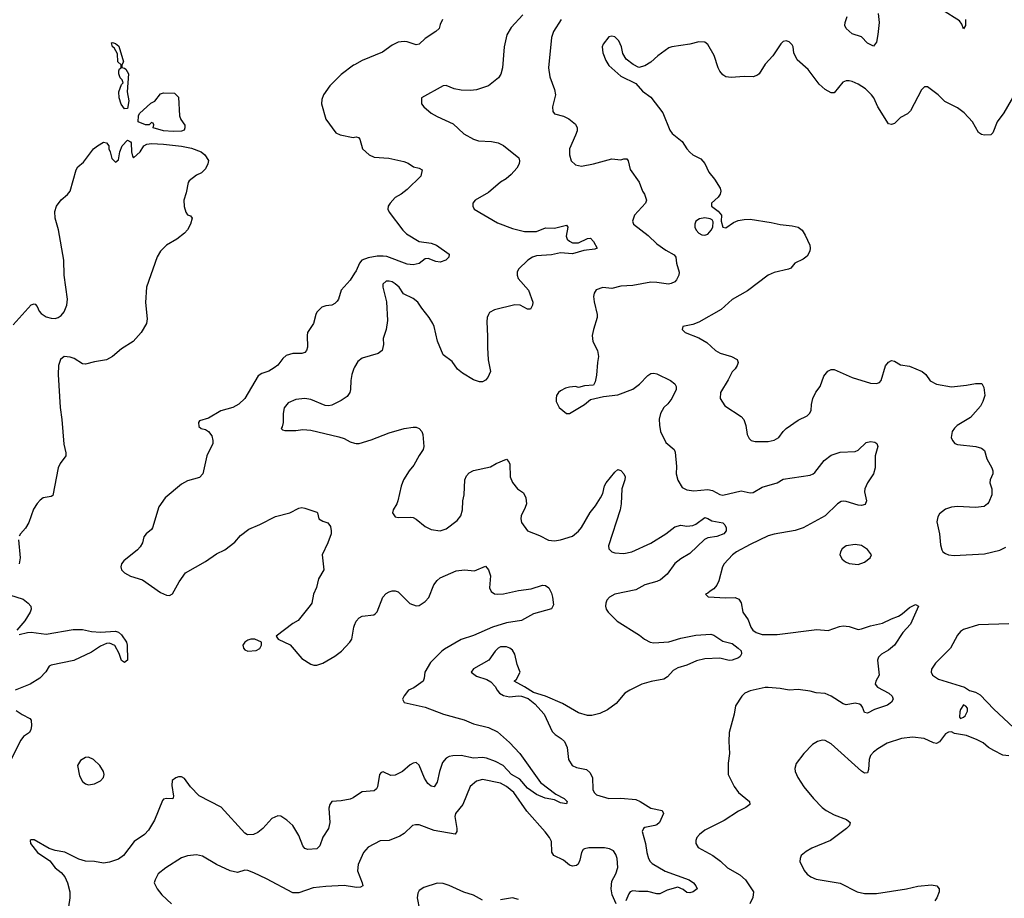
# Model space of a CAD drawing. Header units: inches. Extents: x 2001573 to 2220545, y 644482 to 846830.
# Tile 619 of 656: x 2157773 to 2164321, y 722766 to 728610. Entities that reach past the tile are written whole.
import ezdxf

# ---------------------------------------------------------------- set-up
doc = ezdxf.new("R2010")
doc.units = ezdxf.units.IN
doc.header["$MEASUREMENT"] = 0
doc.layers.add('C1752', color=7, linetype='Continuous')
doc.layers.add('C1762', color=7, linetype='Continuous')

msp = doc.modelspace()

# ---------------------------------------------------------------- linework, layer by layer
at = {"layer": 'C1752', "color": 5}
for points, elevation in [([(2158470, 728016), (2158448.3, 728048.3), (2158435.6, 728090), (2158432, 728130), (2158450, 728178), (2158462, 728190), (2158455.3, 728210), (2158442.5, 728222.5), (2158431.6, 728250), (2158432.3, 728270), (2158438, 728282), (2158448.7, 728290), (2158448.4, 728308.4), (2158426, 728330), (2158422.7, 728382.7), (2158401.5, 728421.5), (2158389.6, 728430), (2158384, 728456), (2158390, 728458), (2158410.5, 728450.5), (2158433.2, 728433.2), (2158464.7, 728330), (2158452, 728310), (2158452.7, 728292.7), (2158470, 728287.7), (2158479.5, 728279.5), (2158498, 728250), (2158487.7, 728130), (2158499.5, 728070), (2158490, 728018)], 180), ([(2158794.4, 727865.6), (2158730, 727869.7), (2158662, 727890), (2158666, 727910), (2158662, 727922), (2158650, 727926), (2158634, 727910), (2158610.7, 727909.3), (2158562, 727930), (2158562.7, 727970), (2158570, 727984.7), (2158646.2, 728053.8), (2158671.8, 728068.2), (2158710, 728115.5), (2158730, 728124), (2158802, 728122), (2158830, 728094), (2158836.3, 727970), (2158845.2, 727945.2), (2158871.1, 727908.9), (2158872, 727890), (2158866, 727874), (2158850, 727867.6)], 180), ([(2159338, 724490), (2159310, 724489.5), (2159290, 724482), (2159270.8, 724470), (2159256.3, 724450), (2159260.7, 724430), (2159270, 724418.8), (2159290, 724410.6), (2159346.8, 724413.2), (2159370, 724427.3), (2159381.2, 724450), (2159382, 724470)], 220), ([(2158230, 723704.2), (2158210, 723701.6), (2158178.3, 723681.7), (2158158, 723650), (2158170, 723581), (2158190, 723543), (2158210, 723526.7), (2158230, 723521.3), (2158270, 723527.2), (2158310, 723546.7), (2158331.1, 723568.9), (2158335.1, 723590), (2158329.6, 723610), (2158305.6, 723650), (2158263.7, 723690)], 220)]:
    msp.add_lwpolyline(points, close=True, dxfattribs=dict(at, elevation=elevation))
for points, elevation in [([(2160000, 728310.4), (2159993.4, 728306.6), (2159910, 728244.2), (2159835.3, 728170), (2159794, 728110), (2159782, 728078), (2159780.3, 728050), (2159808.9, 727948.9), (2159876.7, 727856.7), (2159904.1, 727844.1), (2159990, 727826.8), (2160000, 727828.8)], 220), ([(2157730, 726580.3), (2157850, 726713), (2157870, 726719.1), (2157876.6, 726716.6), (2157890, 726703), (2157903.9, 726670), (2157915.4, 726655.4), (2157950, 726633.8), (2157983.8, 726623.8), (2158010, 726622.6), (2158030, 726628.2), (2158050, 726641.3), (2158070, 726665.7), (2158086.8, 726710), (2158090.6, 726750), (2158069.9, 726909.9), (2158066.3, 727010), (2158031.5, 727211.5), (2158009.8, 727290), (2158006.5, 727333.5), (2158018, 727370), (2158050, 727411), (2158092.1, 727447.9), (2158109.2, 727470), (2158148, 727610), (2158159.5, 727630), (2158196.9, 727663.1), (2158265.2, 727750), (2158290, 727770.7), (2158330, 727794), (2158350.6, 727790.6), (2158366, 727770), (2158366, 727750), (2158376, 727730), (2158387.1, 727687.1), (2158410, 727662), (2158430, 727678), (2158438.7, 727730), (2158454.7, 727770), (2158490, 727807.3), (2158510, 727797.3), (2158514.9, 727790), (2158516.4, 727730), (2158522.5, 727702.5), (2158530, 727691.3), (2158574, 727730), (2158599, 727770), (2158618.9, 727781.1), (2158650, 727786.4), (2158730, 727782.3), (2158850, 727767.4), (2158915.1, 727755.1), (2158981, 727730), (2159004.7, 727710), (2159030, 727672), (2159024.7, 727650), (2159010, 727618), (2158982, 727590), (2158950, 727575.3), (2158901.4, 727538.6), (2158894, 727526), (2158881, 727459), (2158864.7, 727410), (2158866.4, 727366.4), (2158878, 727330), (2158890, 727312), (2158910, 727304.7), (2158921, 727290), (2158908.2, 727250), (2158890, 727212.3), (2158870, 727189.7), (2158818, 727150), (2158750.3, 727109.7), (2158710.5, 727069.5), (2158688.1, 727031.9), (2158617.4, 726830), (2158610.2, 726729.8), (2158620.5, 726619.5), (2158616.3, 726590), (2158580.5, 726530), (2158528, 726470), (2158450, 726421.5), (2158390, 726369.7), (2158350, 726346.6), (2158270, 726334.7), (2158210, 726319.7), (2158190, 726321.3), (2158136.7, 726356.7), (2158110, 726366), (2158070, 726368.7), (2158044.5, 726350), (2158032.2, 726310), (2158029.2, 726250), (2158041.8, 726030), (2158054.2, 725950), (2158066.6, 725786.6), (2158080.3, 725730), (2158080.4, 725710), (2158042.9, 725657.1), (2158029.2, 725630), (2157994.8, 725445.2), (2157982.4, 725437.6), (2157930, 725429), (2157910, 725415), (2157890, 725391.6), (2157866.3, 725353.7), (2157835.3, 725264.7), (2157811.5, 725228.5), (2157777.9, 725190), (2157770, 725173.7)], 180), ([(2160000, 726923.5), (2159970, 726878), (2159910.4, 726810), (2159892.7, 726750), (2159883.4, 726736.6), (2159870, 726722.7), (2159850, 726712), (2159810, 726707), (2159782, 726698), (2159750, 726664), (2159742, 726650), (2159728.2, 726590), (2159688.2, 726530), (2159684.9, 726510), (2159688.3, 726431.7), (2159680.7, 726410), (2159670, 726397.2), (2159650.4, 726389.6), (2159590, 726389.7), (2159544.7, 726375.3), (2159523.9, 726356.1), (2159490, 726311.6), (2159466.6, 726293.4), (2159430, 726272.4), (2159383.2, 726256.8), (2159359.5, 726240.5), (2159270.3, 726090), (2159230, 726053.3), (2159190, 726029.7), (2159110, 726007.3), (2159030, 725959.6), (2158970, 725940.9), (2158962.4, 725930), (2158964.6, 725904.6), (2158981, 725890), (2159010, 725884), (2159030, 725870.8), (2159050, 725841), (2159058.7, 725810), (2159057, 725790), (2159018.5, 725710), (2158991.1, 725588.9), (2158970, 725564.4), (2158890, 725542.7), (2158850, 725520.4), (2158741.6, 725430), (2158698.4, 725370), (2158657, 725230), (2158650, 725218), (2158615.5, 725190), (2158599.3, 725170), (2158590.4, 725130), (2158575.4, 725104.6), (2158556.3, 725083.7), (2158466.8, 725010), (2158451, 724990), (2158446.8, 724970), (2158451, 724950), (2158471, 724930), (2158510, 724908.5), (2158590, 724883.7), (2158710, 724800.4), (2158750, 724783), (2158770, 724779.1), (2158790, 724790.7), (2158833.3, 724870), (2158877, 724930), (2159010, 725006), (2159082, 725058), (2159137, 725083), (2159204.2, 725135.8), (2159241.7, 725178.3), (2159297.7, 725222.3), (2159370, 725252.9), (2159473.5, 725306.5), (2159569.2, 725330), (2159630, 725362), (2159650, 725365.5), (2159670, 725362), (2159750, 725334.8), (2159754.8, 725330), (2159762.8, 725290), (2159790, 725274), (2159823.4, 725263.4), (2159839.3, 725239.3), (2159845.5, 725210), (2159844, 725190), (2159821.6, 725130), (2159783.8, 725050), (2159795.5, 724950), (2159760.4, 724890), (2159747.1, 724832.9), (2159726, 724790), (2159715.5, 724730), (2159705.5, 724714.5), (2159625.5, 724614.5), (2159590, 724594.5), (2159478, 724510), (2159491.3, 724490), (2159571.7, 724451.7), (2159650, 724360.5), (2159710, 724322.4), (2159730, 724316.4), (2159750, 724317), (2159790, 724330.3), (2159870, 724376.9), (2159913, 724410), (2159969.4, 724470), (2159982.9, 724490), (2159995.8, 724570), (2160000, 724581.9)], 220), ([(2160000, 726298.7), (2159994.9, 726290), (2159981.3, 726250), (2159974.9, 726210), (2159974, 726150), (2159968.8, 726130), (2159950, 726103), (2159910, 726076.3), (2159850, 726045.1), (2159830, 726041.1), (2159803.7, 726043.7), (2159710, 726083.5), (2159670, 726091.2), (2159610, 726083.6), (2159558.6, 726061.4), (2159532.2, 726027.8), (2159524.9, 725990), (2159525.5, 725930), (2159519.1, 725900.9), (2159512, 725890), (2159521, 725881), (2159536.9, 725876.9), (2159610, 725878), (2159655.2, 725884.8), (2159710, 725880.3), (2159895.2, 725835.2), (2159930, 725824), (2159970, 725802), (2160000, 725793.4)], 240), ([(2157766.3, 725150), (2157777.1, 725030), (2157769.6, 724990)], 180), ([(2157705.2, 724785.2), (2157795.5, 724755.5), (2157830.6, 724730), (2157848, 724710), (2157850.3, 724690), (2157843.7, 724670), (2157807.4, 724612.6), (2157754, 724550)], 180), ([(2157770, 724520.5), (2157824.9, 724535.1), (2157850, 724536.9), (2157950, 724523.9), (2158130, 724554.9), (2158190, 724553.2), (2158250, 724540.6), (2158310, 724535.3), (2158410, 724542.8), (2158430, 724535.3), (2158450, 724519.5), (2158483.7, 724470), (2158488.8, 724448.8), (2158490.3, 724350), (2158470, 724334.5), (2158450, 724347.3), (2158434.6, 724394.6), (2158406.8, 724446.8), (2158370, 724462.2), (2158350, 724460.4), (2158310, 724442.8), (2158250, 724404), (2158132.6, 724347.4), (2157982.5, 724317.5), (2157969.1, 724310), (2157947.4, 724272.6), (2157906.7, 724230), (2157843.7, 724190), (2157743.7, 724150)], 180), ([(2157750, 724016.1), (2157790, 723988.2), (2157841.4, 723961.4), (2157850.7, 723950), (2157852.2, 723912.2), (2157848.2, 723890), (2157837.6, 723870), (2157798.7, 723841.3), (2157781.2, 723818.8), (2157706.7, 723670)], 180), ([(2160000, 723440.9), (2159990, 723434.3), (2159970, 723426.6), (2159910, 723413.6), (2159850, 723409), (2159834.8, 723390), (2159830, 723366), (2159834.9, 723270), (2159826, 723230), (2159790, 723172.7), (2159770, 723116), (2159750, 723096.2), (2159690, 723091.8), (2159670, 723098), (2159655.1, 723115.1), (2159630, 723184), (2159590, 723249.4), (2159550, 723287), (2159510, 723312), (2159490, 723315.1), (2159450, 723298), (2159390.4, 723230), (2159356.7, 723203.3), (2159329, 723191), (2159288.7, 723188.7), (2159270, 723199.7), (2159112.2, 723372.2), (2158967.3, 723447.3), (2158908.4, 723508.4), (2158870, 723563.6), (2158850, 723574.7), (2158830, 723574.7), (2158811.6, 723568.4), (2158787, 723550), (2158784.2, 723515.8), (2158795.3, 723444.7), (2158792.6, 723427.4), (2158750, 723429.7), (2158730, 723425.6), (2158722.2, 723417.8), (2158670, 723286), (2158630, 723218.4), (2158604.4, 723190), (2158534.9, 723145.1), (2158463.6, 723050), (2158430, 723025.7), (2158370, 723007.1), (2158330, 723000.3), (2158270, 723010.9), (2158210, 723012.8), (2158165.9, 723025.9), (2158072.7, 723072.7), (2158010, 723084.5), (2157970, 723097.6), (2157870, 723156), (2157850, 723155.3), (2157842, 723150), (2157846, 723130), (2157890.8, 723070), (2157974.7, 723014.7), (2158010.4, 722970), (2158050, 722937.1), (2158074, 722910), (2158091.8, 722870), (2158106.3, 722810), (2158107.4, 722770), (2158098, 722710)], 220), ([(2160000, 722840), (2159930, 722852.4), (2159810, 722845.5), (2159725, 722835), (2159630, 722803.5), (2159590, 722802.4), (2159415.5, 722895.5), (2159330, 722935.8), (2159290, 722951.3), (2159270, 722954), (2159221.4, 722938.6), (2159173.2, 722950), (2159082.7, 722990), (2158990, 723045.6), (2158950, 723055.1), (2158890, 723048.3), (2158850, 723034.5), (2158744.9, 722970), (2158694, 722930), (2158673.4, 722890), (2158668.4, 722870), (2158688, 722830), (2158718, 722790), (2158783, 722730)], 240)]:
    msp.add_lwpolyline(points, dxfattribs=dict(at, elevation=elevation))
at = {"layer": 'C1762', "color": 5}
for points, elevation in [([(2163482.9, 728650), (2163487.7, 728590), (2163478.8, 728510), (2163470, 728459), (2163450, 728432.7), (2163410, 728453), (2163370, 728495.1), (2163310, 728516.4), (2163268.3, 728550), (2163260.3, 728570), (2163262, 728590), (2163276.2, 728630)], 260), ([(2164063, 728610), (2164062.8, 728570), (2164050, 728549.3), (2164039.3, 728579.3), (2164021.7, 728601.7), (2163910, 728672.6)], 260), ([(2161118.2, 728641.8), (2161042.6, 728557.4), (2161012.2, 728507.8), (2160995.3, 728430), (2160982.8, 728290), (2160972.7, 728247.3), (2160956.5, 728223.5), (2160890.8, 728170), (2160810, 728143.9), (2160770, 728138.3), (2160710, 728140.5), (2160662, 728150), (2160610, 728171.8), (2160590, 728169.4), (2160444.7, 728090), (2160446, 728050), (2160460.7, 728030), (2160510, 727988.4), (2160550, 727965.5), (2160656.7, 727916.7), (2160726, 727850), (2160790, 727815.3), (2160823.7, 727803.7), (2160910, 727799.6), (2160954, 727790), (2160990, 727771.8), (2161093, 727690), (2161097.6, 727670), (2161093.7, 727650), (2161078.2, 727621.8), (2161040.4, 727579.6), (2161009.1, 727550.9), (2160970, 727528.3), (2160890, 727461.3), (2160802.8, 727410), (2160786, 727390), (2160786, 727370), (2160796, 727350), (2160950, 727257.6), (2161050, 727221.8), (2161130, 727201.6), (2161210, 727201.3), (2161270, 727224.2), (2161330, 727223.6), (2161410, 727242.8), (2161419.1, 727230), (2161407.4, 727170), (2161414.6, 727150), (2161430, 727137.3), (2161450, 727126.2), (2161490, 727124.7), (2161550, 727153.7), (2161570, 727155.8), (2161590, 727135.5), (2161614, 727090), (2161597.6, 727082.4), (2161524.9, 727075.1), (2161450, 727051.3), (2161370, 727058), (2161310, 727046.4), (2161210, 727038.9), (2161184.2, 727030), (2161152.9, 727010), (2161090.4, 726950), (2161080.4, 726930), (2161080.4, 726910), (2161089.1, 726889.1), (2161156.5, 726810), (2161185.5, 726730), (2161184, 726710), (2161170, 726685.2), (2161150, 726683.7), (2161102, 726710), (2161066.4, 726713.6), (2160930, 726680.9), (2160898.5, 726661.5), (2160890.4, 726649.6), (2160882.4, 726630), (2160879.2, 726600.8), (2160885.1, 726505.1), (2160883.2, 726430), (2160887.6, 726347.6), (2160903.1, 726270), (2160885.5, 726230), (2160870, 726212.3), (2160850, 726202), (2160830, 726200.7), (2160790, 726213.6), (2160717.8, 726257.8), (2160685.3, 726285.3), (2160650, 726337), (2160590, 726381.2), (2160552.2, 726472.2), (2160530, 726568.7), (2160520.5, 726590), (2160496.9, 726630), (2160447.3, 726690), (2160420.9, 726730), (2160390, 726754.5), (2160326.2, 726786.2), (2160296.2, 726830), (2160270, 726853), (2160250, 726866), (2160230, 726871), (2160210, 726869.5), (2160188.5, 726850), (2160188.5, 726830), (2160213.2, 726733.2), (2160219.1, 726610), (2160210.4, 726549.6), (2160190.7, 726490), (2160193, 726450), (2160184, 726410), (2160158, 726390), (2160050, 726359.5), (2160022.8, 726337.2), (2160000, 726298.7)], 240), ([(2160586, 728610), (2160570, 728578), (2160562.8, 728550), (2160540.7, 728530), (2160470, 728485.1), (2160430, 728446), (2160410, 728441.3), (2160350, 728461.3), (2160330, 728463.5), (2160290, 728459.1), (2160250, 728440.5), (2160186.4, 728393.6), (2160050, 728338.5), (2160000, 728310.4)], 220), ([(2161373.2, 728610), (2161322.8, 728530), (2161310.4, 728490.4), (2161290.3, 728290), (2161298.4, 728230), (2161330, 728144.7), (2161337.1, 728110), (2161315.5, 728030), (2161319.1, 727999.1), (2161330, 727984), (2161390, 727968), (2161426, 727950), (2161470, 727914.8), (2161480.5, 727890), (2161479.3, 727870), (2161470, 727842), (2161428.4, 727750), (2161428.4, 727710), (2161440.5, 727670), (2161470, 727643.8), (2161510, 727636.4), (2161588.7, 727650), (2161710, 727684.9), (2161770, 727677.6), (2161790, 727684.4), (2161810, 727684), (2161818.4, 727670), (2161833.3, 727613.3), (2161893.4, 727530), (2161914, 727470), (2161928.3, 727448.3), (2161942, 727410), (2161934, 727390), (2161862.4, 727310), (2161847.4, 727270), (2161854.9, 727250), (2161953.3, 727173.3), (2162010, 727119.6), (2162070, 727077.8), (2162126, 727046), (2162137.1, 727030), (2162140.4, 726990), (2162158, 726930), (2162156.3, 726910), (2162140.3, 726879.7), (2162130, 726867), (2162106, 726854), (2162088.7, 726851.3), (2162010, 726862.4), (2161970, 726863.1), (2161850, 726841), (2161770, 726837.2), (2161710, 726822.8), (2161650, 726828.7), (2161606.8, 726813.2), (2161592.9, 726790), (2161588.7, 726768.7), (2161592.9, 726732.9), (2161614, 726650), (2161614, 726630), (2161588.2, 726550), (2161580.5, 726510), (2161585.5, 726470), (2161614.9, 726410), (2161623, 726370), (2161614.9, 726330), (2161610, 726246), (2161599.8, 726200.2), (2161590, 726178), (2161530, 726175.3), (2161490, 726164), (2161470, 726169), (2161430, 726166), (2161402, 726158), (2161370, 726141.2), (2161356, 726130), (2161342.8, 726110), (2161340.7, 726090), (2161340.7, 726070), (2161361, 726030), (2161410, 725991), (2161430, 725990.8), (2161529, 726050), (2161570, 726084), (2161655.9, 726104.1), (2161750, 726114.9), (2161850, 726152), (2161894.1, 726185.9), (2161950, 726243.8), (2161970, 726255.8), (2161990, 726258.7), (2162010, 726253.7), (2162102, 726210), (2162128.8, 726188.8), (2162139.3, 726170), (2162138, 726150), (2162108.9, 726090), (2162084.2, 726055.8), (2162057.1, 726030), (2162034.4, 725990), (2162026.3, 725953.7), (2162026.8, 725913.2), (2162035, 725870), (2162070, 725797.1), (2162126, 725750), (2162132.9, 725732.9), (2162141.4, 725638.6), (2162138.5, 725590), (2162150, 725547.3), (2162179.2, 725499.2), (2162210, 725482), (2162256.1, 725476.1), (2162350, 725485.7), (2162379.2, 725479.2), (2162430, 725452.8), (2162450, 725448.4), (2162570, 725475.3), (2162630, 725462.8), (2162650, 725465.5), (2162710, 725500.2), (2162809.6, 725530), (2162850, 725553), (2163030, 725580.7), (2163050, 725589.1), (2163060.9, 725599.1), (2163122.8, 725677.2), (2163170, 725713.1), (2163230, 725734), (2163330, 725738), (2163350, 725747.7), (2163403.2, 725796.8), (2163430, 725805), (2163460, 725800), (2163473.7, 725790), (2163478.9, 725770), (2163461.1, 725710), (2163462.6, 725630), (2163450.2, 725589.8), (2163410.4, 725529.6), (2163392.4, 725490), (2163390.4, 725469.6), (2163403.8, 725410), (2163394.6, 725385.4), (2163370, 725379.7), (2163350, 725381.8), (2163270, 725405.6), (2163250, 725408.3), (2163235.4, 725404.6), (2163211.3, 725388.7), (2163128.5, 725310), (2162983.8, 725230), (2162930, 725211.6), (2162791.3, 725188.7), (2162750, 725177.6), (2162630, 725119.7), (2162540.4, 725070), (2162513.7, 725050), (2162457.1, 724990), (2162447, 724970), (2162423.4, 724876.6), (2162410, 724849), (2162390, 724824), (2162364.7, 724810), (2162350, 724795.3), (2162334, 724790), (2162352, 724772), (2162470, 724763.7), (2162530, 724765.7), (2162556.1, 724756.1), (2162571.4, 724731.4), (2162581.1, 724670), (2162618, 724618), (2162635.2, 724570), (2162649.3, 724550), (2162670, 724533.4), (2162710, 724519.8), (2162810, 724521.8), (2163073.8, 724553.8), (2163150, 724547.6), (2163225.6, 724574.4), (2163250, 724578.5), (2163290, 724573.2), (2163350, 724554.9), (2163370, 724557.6), (2163430, 724578), (2163510, 724595.6), (2163570, 724626), (2163617, 724643), (2163641.8, 724658.2), (2163690, 724700.5), (2163730, 724720.7), (2163750.4, 724710), (2163697, 724590), (2163646.4, 724533.6), (2163590.1, 724449.9), (2163550, 724416.4), (2163503.8, 724390), (2163484.4, 724370), (2163477.1, 724350), (2163487.6, 724250), (2163466.7, 724210), (2163461.3, 724190), (2163476.5, 724170), (2163552.7, 724130), (2163574, 724110), (2163582, 724090), (2163570.5, 724070), (2163543, 724050), (2163457.4, 724022.6), (2163410, 723996.9), (2163390, 724002.7), (2163377.2, 724037.2), (2163369.7, 724049.7), (2163357.5, 724057.5), (2163330, 724064.2), (2163270, 724053), (2163250, 724058.9), (2163170, 724109.7), (2163130, 724128), (2163070, 724132.7), (2163030, 724143.8), (2162950, 724154.6), (2162890, 724151.1), (2162830, 724161.5), (2162750, 724167.4), (2162730, 724168.5), (2162630, 724145.6), (2162596, 724130), (2162574.8, 724110), (2162532.8, 724047.2), (2162524.9, 723990), (2162490.4, 723870), (2162488.2, 723810), (2162493.7, 723730), (2162485.2, 723665.2), (2162484.9, 723590), (2162524.9, 723510), (2162552.4, 723470), (2162626, 723410), (2162628.2, 723390), (2162603, 723370), (2162553.4, 723346.6), (2162457.4, 723282.6), (2162330, 723218.7), (2162294.6, 723190), (2162277, 723170), (2162268.7, 723150), (2162268.7, 723130), (2162285.1, 723105.1), (2162382, 723050), (2162432.8, 723012.8), (2162479.3, 722970), (2162562.6, 722922.6), (2162598.7, 722890), (2162653.4, 722810), (2162648.3, 722771.7), (2162627.7, 722730)], 260), ([(2164390, 728117.2), (2164317.1, 727990), (2164273.4, 727930), (2164243.7, 727856.3), (2164230, 727844.5), (2164190, 727841.3), (2164170, 727846), (2164150, 727859.5), (2164110, 727929.5), (2164054.5, 727990), (2164010, 728023.6), (2163925.3, 728065.3), (2163880.9, 728110), (2163810, 728164), (2163790, 728164), (2163770, 728144), (2163696.2, 728003.8), (2163677.5, 727982.5), (2163630, 727958.7), (2163590, 727919.7), (2163570, 727912.6), (2163550, 727917.6), (2163478.7, 728030), (2163453, 728090), (2163438, 728110), (2163398.4, 728150), (2163350, 728180.5), (2163310, 728197.6), (2163290, 728202.9), (2163270, 728202), (2163247, 728193), (2163190, 728124), (2163170, 728122.7), (2163130, 728145.1), (2163090, 728180.7), (2163017.4, 728277.4), (2162943.6, 728343.6), (2162922, 728390), (2162916, 728430), (2162910, 728442), (2162890, 728461.2), (2162870, 728469), (2162850, 728465.2), (2162834.8, 728450), (2162780.5, 728370), (2162730, 728313.2), (2162690.5, 728250), (2162679.9, 728240.1), (2162650.3, 728229.7), (2162590, 728232.6), (2162504.9, 728224.9), (2162469.2, 728230), (2162450, 728243.7), (2162430, 728266.6), (2162416.9, 728290), (2162390.9, 728370.9), (2162350, 728445.2), (2162330, 728460.9), (2162290, 728462.9), (2162230, 728446), (2162110, 728429.5), (2162090, 728422), (2162016.3, 728370), (2161970, 728327), (2161930, 728303.7), (2161890, 728292.7), (2161851.9, 728311.9), (2161807.2, 728347.2), (2161785.1, 728385.1), (2161774.5, 728430), (2161757, 728470), (2161730, 728494.5), (2161710, 728500.9), (2161690, 728495.1), (2161652.8, 728447.2), (2161647.7, 728430), (2161650.7, 728390), (2161670, 728338), (2161690, 728306), (2161770, 728234.8), (2161870, 728186), (2161914.2, 728134.2), (2161970, 728094.8), (2162050.4, 727990), (2162095.9, 727875.9), (2162112.4, 727852.4), (2162179.2, 727799.2), (2162210.3, 727750.3), (2162230, 727728), (2162250.3, 727710.3), (2162303.1, 727683.1), (2162330, 727654), (2162356.2, 727596.2), (2162394, 727550), (2162430.8, 727490), (2162434.8, 727470), (2162430.8, 727450), (2162418.8, 727430), (2162374, 727390), (2162373.4, 727370), (2162417.2, 727337.2), (2162440.7, 727310), (2162438, 727270), (2162449.1, 727229.1), (2162470, 727225.3), (2162519.1, 727260.9), (2162550, 727274), (2162590, 727281.1), (2162630, 727282), (2162770, 727260.7), (2162830, 727246.7), (2162910, 727239.6), (2162949.1, 727229.1), (2162977.1, 727210), (2162997.2, 727177.2), (2163026.4, 727110), (2163030.3, 727090), (2163026.4, 727070), (2163010, 727036), (2162983.4, 727016.6), (2162928.8, 726991.2), (2162902, 726958), (2162884.7, 726950), (2162791.4, 726928.6), (2162750.2, 726909.8), (2162613, 726807), (2162510, 726749.7), (2162438, 726682), (2162290, 726598), (2162250, 726582.7), (2162182, 726570), (2162178, 726550), (2162198, 726530), (2162290, 726493.4), (2162343.4, 726463.4), (2162401, 726410), (2162432, 726392), (2162506.8, 726370), (2162544, 726350), (2162550.6, 726330), (2162543.8, 726310), (2162531.7, 726288.3), (2162512.1, 726267.9), (2162485.1, 726214.9), (2162432.4, 726130), (2162430.4, 726090), (2162462, 726042), (2162570.3, 725970.3), (2162587.7, 725950), (2162603, 725910), (2162610.7, 725850), (2162623.4, 725823.4), (2162638, 725810), (2162663.8, 725803.8), (2162750, 725804.9), (2162790, 725813), (2162821.2, 725830), (2162850, 725870.8), (2162870, 725890.7), (2162950, 725945.5), (2163010, 725974), (2163026, 725990), (2163036.3, 726010), (2163038.9, 726050), (2163048.2, 726090), (2163068.4, 726131.6), (2163095.6, 726170), (2163121.6, 726238.4), (2163147.2, 726272.8), (2163170, 726284.2), (2163190, 726282.8), (2163310, 726230.2), (2163430, 726191.7), (2163470, 726189.2), (2163490, 726197.6), (2163501.3, 726210), (2163530, 726307.3), (2163550, 726332.7), (2163570, 726342.4), (2163590, 726339.3), (2163630, 726314.9), (2163690, 726305.5), (2163774.8, 726270), (2163799.1, 726250), (2163826.9, 726206.9), (2163870, 726185.3), (2163970, 726167.4), (2164070, 726178), (2164130, 726190.3), (2164171, 726190), (2164184.5, 726164.5), (2164190.5, 726110.5), (2164178, 726070), (2164161.7, 726038.3), (2164095.1, 725964.9), (2164007.3, 725910), (2163990, 725892.7), (2163974, 725870), (2163967.3, 725830), (2163976, 725810), (2163992, 725790), (2164010, 725784), (2164130.5, 725770.5), (2164170, 725760.7), (2164190, 725744.7), (2164204, 725690), (2164238.8, 725630), (2164244, 725610), (2164244, 725590), (2164226.8, 725550), (2164224, 725530), (2164237.3, 725490), (2164237.3, 725450), (2164218.5, 725401.5), (2164210, 725388.7), (2164187.3, 725372.7), (2164130, 725365.1), (2164010, 725372.6), (2163970, 725368.2), (2163930, 725353.3), (2163890, 725322.7), (2163877.6, 725302.4), (2163872.4, 725270), (2163890.4, 725190), (2163896.3, 725116.3), (2163904.5, 725084.5), (2163911.3, 725070), (2163930, 725058.8), (2163950.6, 725050.6), (2163986.2, 725046.2), (2164190, 725058), (2164290, 725080.7), (2164330, 725102)], 280), ([(2160000, 727828.8), (2160010, 727830.8), (2160025.4, 727825.4), (2160034.8, 727814.8), (2160054, 727750), (2160097.1, 727710), (2160130, 727695.5), (2160228.7, 727688.7), (2160327.5, 727667.5), (2160355.9, 727655.9), (2160392, 727630), (2160430, 727622), (2160450.4, 727610.4), (2160440.7, 727570), (2160350, 727479.7), (2160310, 727449.7), (2160270, 727427.3), (2160236.3, 727390), (2160224, 727370), (2160222, 727350), (2160230.5, 727330), (2160321.7, 727210), (2160345.5, 727185.5), (2160430, 727134.9), (2160510, 727123.6), (2160544.9, 727110), (2160630, 727050.6), (2160627.7, 727030), (2160606.8, 727010), (2160570, 726998), (2160540.7, 727000.7), (2160490, 727022.4), (2160470, 727019.6), (2160430, 726987.8), (2160390, 726978.7), (2160350, 726983.7), (2160213.7, 727033.7), (2160190, 727037.9), (2160150, 727037), (2160090, 727026), (2160049.5, 727010.5), (2160032, 726990), (2160010, 726938.7), (2160000, 726923.5)], 220), ([(2160000, 725793.4), (2160010, 725790.5), (2160030, 725790.5), (2160110, 725814.4), (2160230, 725862.4), (2160330, 725890.4), (2160390, 725899.1), (2160410, 725898.8), (2160430.7, 725890.7), (2160446.8, 725870), (2160454, 725850), (2160460.5, 725770), (2160456.3, 725750), (2160428.7, 725711.3), (2160394, 725646), (2160364, 725610), (2160324.9, 725550), (2160310, 725508), (2160288.2, 725410), (2160281.6, 725390), (2160256.4, 725350), (2160252.7, 725330), (2160270, 725303.8), (2160290, 725298), (2160370, 725302), (2160390, 725298), (2160410, 725287.3), (2160470, 725238.8), (2160510, 725218.8), (2160570, 725211), (2160610, 725222.8), (2160682, 725278), (2160707, 725310), (2160716.9, 725350), (2160720.5, 725410), (2160729.7, 725450), (2160734, 725550), (2160744, 725576), (2160763, 725597), (2160790, 725610.8), (2160904.8, 725635.2), (2160942.5, 725657.5), (2161010, 725686.8), (2161026.8, 725670), (2161033.5, 725653.5), (2161035.3, 725570), (2161050, 725530.7), (2161084.4, 725490), (2161123, 725463), (2161139.6, 725430), (2161142.8, 725390), (2161135.5, 725364.5), (2161108.8, 725310), (2161104.9, 725290), (2161110, 725266), (2161150.5, 725210.5), (2161230, 725179.3), (2161290, 725148.4), (2161330, 725143.1), (2161369.7, 725150.3), (2161450, 725175.3), (2161490, 725207.2), (2161510, 725232.2), (2161567.3, 725332.7), (2161602.8, 725377.2), (2161635.3, 725430), (2161650, 725459.1), (2161662.7, 725510), (2161673.7, 725530), (2161730, 725600.5), (2161750, 725618.8), (2161770, 725610.8), (2161790.3, 725590.3), (2161799.3, 725570), (2161798.4, 725550), (2161777.4, 725490), (2161773.4, 725390), (2161767.2, 725350), (2161689, 725110), (2161690.4, 725090), (2161710.3, 725070.3), (2161730, 725064), (2161790, 725059.2), (2161843.7, 725070), (2161970, 725127.2), (2162069.7, 725190), (2162130, 725237.6), (2162170, 725247.2), (2162210, 725242), (2162250, 725246), (2162270, 725255.3), (2162330, 725298.5), (2162350, 725292.8), (2162376.3, 725276.3), (2162450, 725263), (2162463, 725250), (2162471.4, 725230), (2162471.5, 725210), (2162456.5, 725190), (2162410, 725172), (2162350, 725163.7), (2162326.5, 725153.5), (2162230, 725060.4), (2162170, 725023.9), (2162130, 724992), (2162077.9, 724922.1), (2162035.6, 724884.4), (2162010, 724872.2), (2161930, 724850.5), (2161870, 724818), (2161730, 724789.7), (2161696.4, 724770), (2161678.7, 724750), (2161670.3, 724730), (2161668.8, 724710), (2161673.7, 724690), (2161685.7, 724670), (2161745.7, 724610), (2161895.6, 724515.6), (2161928.9, 724488.9), (2161966, 724470), (2161990, 724466.1), (2162090, 724471.4), (2162170, 724495.8), (2162270, 724516.8), (2162370, 724522.3), (2162390, 724517.1), (2162450, 724475.5), (2162510, 724460.6), (2162551.7, 724430), (2162571.2, 724411.2), (2162572.9, 724392.9), (2162565.1, 724374.9), (2162554.1, 724365.9), (2162510.5, 724350), (2162490, 724348.7), (2162430, 724363.4), (2162330, 724358.4), (2162274, 724346), (2162210, 724316.5), (2162150, 724299.4), (2162118.3, 724281.7), (2162081.1, 724238.9), (2162057.2, 724222.8), (2161972.1, 724207.9), (2161910, 724189.7), (2161830.3, 724149.7), (2161797.3, 724130), (2161739.1, 724060.9), (2161681.4, 724018.6), (2161630, 723994.5), (2161577.3, 723982.7), (2161550, 723983), (2161490, 723999.6), (2161381.8, 724061.8), (2161270, 724111.3), (2161190, 724134), (2161130, 724173.6), (2161062, 724210), (2161077.2, 724222.8), (2161101.6, 724270), (2161081.4, 724321.4), (2161065.7, 724390), (2161050, 724415.8), (2161033.3, 724430), (2161010, 724439.8), (2160970, 724438.5), (2160954.9, 724430), (2160935.3, 724410), (2160894, 724350), (2160790, 724292), (2160776, 724270), (2160810, 724244), (2160880.4, 724220.4), (2160906.4, 724206.4), (2160935.5, 724175.5), (2160947.3, 724150), (2160964.9, 724130), (2160990, 724115.5), (2161030, 724106.7), (2161090, 724113), (2161110.4, 724110.4), (2161154.6, 724094.6), (2161199.5, 724059.5), (2161261.6, 723990), (2161314.9, 723874.9), (2161334.7, 723854.7), (2161374, 723830), (2161395.5, 723810), (2161413, 723770), (2161423, 723690), (2161447.7, 723650), (2161476.1, 723636.1), (2161543.1, 723623.1), (2161563.9, 723603.9), (2161581.6, 723570), (2161584.9, 723490), (2161593, 723470), (2161610, 723454.9), (2161690, 723429.1), (2161770, 723432.2), (2161870, 723423.2), (2161899.3, 723410), (2161970, 723365.7), (2162046, 723350), (2162054.9, 723330), (2162028.2, 723270), (2162010, 723255.1), (2161996, 723250), (2161930, 723236.9), (2161920.5, 723230), (2161912, 723210), (2161935.8, 723130), (2161943.6, 723070), (2161955.3, 723030), (2161965.7, 723010), (2161978.3, 722998.3), (2162066.6, 722946.6), (2162224.9, 722890), (2162254, 722870), (2162270.4, 722850), (2162277.3, 722830), (2162251, 722810), (2162230, 722801.6), (2162210, 722805.4), (2162184.5, 722824.5), (2162150, 722839.7), (2162079.1, 722820.9), (2162030, 722796.4), (2162010, 722796.8), (2161950, 722810.8), (2161890.9, 722810.9), (2161850, 722816.9), (2161831.7, 722808.3), (2161823.7, 722796.3), (2161803.1, 722750)], 240), ([(2160000, 724581.9), (2160010, 724610.5), (2160030, 724632.4), (2160050, 724642), (2160127.8, 724652.2), (2160140.1, 724659.9), (2160150, 724671), (2160188.3, 724770), (2160210, 724792.4), (2160230, 724803.8), (2160250, 724810.5), (2160270, 724810.7), (2160290, 724804), (2160367.9, 724727.9), (2160410, 724710.3), (2160430, 724713.4), (2160470, 724739.5), (2160493.7, 724766.3), (2160528.2, 724851.8), (2160550, 724880.7), (2160570, 724897.3), (2160675.8, 724944.2), (2160731.5, 724951.5), (2160796.6, 724943.4), (2160870, 724974.8), (2160890, 724951.3), (2160903.1, 724910), (2160897.8, 724830), (2160907.7, 724807.7), (2160930, 724791.7), (2160950, 724788.1), (2160990, 724791.1), (2161090, 724812.9), (2161174.9, 724825.1), (2161250, 724849.1), (2161270, 724846), (2161291.8, 724830), (2161310, 724794.9), (2161317.1, 724770), (2161322, 724718), (2161309.6, 724690.4), (2161190, 724658.4), (2161110, 724613.7), (2161010, 724599.2), (2160917, 724570), (2160790, 724514), (2160710, 724486.9), (2160597.4, 724422.6), (2160579.6, 724410), (2160505.9, 724334.1), (2160466.5, 724270), (2160462.8, 724230), (2160455.6, 724210), (2160393.9, 724166.1), (2160358.4, 724150), (2160330, 724112.7), (2160319.3, 724090), (2160330, 724068.9), (2160470, 724038.5), (2160590.7, 723990), (2160730, 723953.6), (2160790, 723926), (2160890, 723902.4), (2160950, 723873.8), (2161030, 723801.8), (2161098.5, 723730), (2161236.1, 723536.1), (2161338.5, 723458.5), (2161394.9, 723430), (2161413.4, 723410), (2161410, 723395.3), (2161370, 723400.5), (2161330, 723421.3), (2161267.5, 723432.5), (2161210, 723457.3), (2161150, 723498.2), (2161098.5, 723558.5), (2161044.8, 723590), (2160988.4, 723648.4), (2160937.1, 723677.1), (2160878.1, 723698.1), (2160850, 723703.4), (2160790, 723699), (2160710, 723714.9), (2160653, 723713), (2160630, 723708.6), (2160610, 723697.3), (2160585.2, 723670), (2160564.5, 723610), (2160550, 723539), (2160530, 723507.8), (2160510, 723512), (2160487.3, 723530), (2160465.6, 723565.6), (2160430, 723652), (2160410, 723669.6), (2160390, 723665.1), (2160370, 723653.6), (2160318, 723610), (2160270, 723584.7), (2160242.4, 723582.4), (2160190, 723608), (2160176.7, 723603.3), (2160166.5, 723590), (2160152.2, 723507.8), (2160145.4, 723494.6), (2160130, 723480.5), (2160050, 723473.7), (2160000, 723440.9)], 220), ([(2164350, 724591.8), (2164150, 724584.7), (2164050, 724554), (2164030, 724540.9), (2164010, 724516), (2163962.4, 724430), (2163862.4, 724330), (2163836.4, 724290), (2163834.9, 724270), (2163843, 724250), (2163883.2, 724223.2), (2164056, 724170), (2164088.4, 724148.4), (2164130, 724137), (2164159.7, 724119.7), (2164250, 724024.4), (2164381.8, 723901.8)], 280), ([(2164350, 723713.6), (2164310, 723717.6), (2164250, 723748.2), (2164215.1, 723770), (2164180.1, 723800.1), (2164140.8, 723820.8), (2164069.8, 723849.8), (2163990, 723862.4), (2163970, 723872.7), (2163950, 723871.5), (2163930, 723860.5), (2163890, 723806.6), (2163870, 723796.2), (2163850, 723799.6), (2163788.4, 723828.4), (2163710, 723837.2), (2163638, 723830), (2163541.8, 723798.2), (2163479.4, 723760.6), (2163450, 723738.7), (2163430, 723716.2), (2163421.2, 723690), (2163416.5, 723623.5), (2163410, 723601.2), (2163390, 723598.7), (2163370, 723611), (2163170, 723794), (2163130, 723815.1), (2163110, 723816.9), (2163078, 723810), (2163044.9, 723790), (2162986.8, 723730), (2162936.8, 723663.2), (2162927.3, 723630), (2162930.7, 723610), (2162948.7, 723568.7), (2162987.7, 723507.7), (2163052.7, 723430), (2163110, 723370.4), (2163136.3, 723350), (2163190, 723321.3), (2163271.3, 723290), (2163296, 723270), (2163290.8, 723250), (2163271, 723230), (2163166, 723150), (2163041.4, 723098.6), (2163003.4, 723076.6), (2162970.7, 723050), (2162963, 723030), (2162961.6, 723010), (2162990.2, 722950.2), (2163010, 722926.4), (2163033.4, 722910), (2163070, 722894.6), (2163230, 722867), (2163342, 722810), (2163390, 722798.6), (2163470, 722798.4), (2163670, 722830.2), (2163746.6, 722846.6), (2163836.2, 722856.2), (2163871, 722850), (2163886.8, 722830), (2163887.3, 722810), (2163872.4, 722770), (2163858, 722750)], 280), ([(2161740.5, 722730), (2161712.9, 722790), (2161705.4, 722830), (2161710, 722880.5), (2161736.8, 722930), (2161749.8, 722970.2), (2161746.4, 723030), (2161737.8, 723057.8), (2161722.8, 723082.8), (2161695.9, 723095.9), (2161661.4, 723101.4), (2161558.8, 723101.2), (2161530, 723096.1), (2161520.3, 723090), (2161509.3, 723070.7), (2161499, 723021), (2161486.9, 722993.1), (2161474.9, 722985.1), (2161450, 722979.6), (2161430, 722986.3), (2161390, 723019.7), (2161324.2, 723050), (2161312.9, 723072.9), (2161310, 723144), (2161297.2, 723170), (2161268.3, 723208.3), (2161145.2, 723345.2), (2161058.4, 723470), (2161009.8, 723510), (2160970, 723532.5), (2160850, 723555.4), (2160810, 723544.7), (2160769.2, 723510.8), (2160720.3, 723390), (2160670.3, 723330), (2160668, 723310), (2160680.3, 723230), (2160679.5, 723210), (2160670, 723192.7), (2160530, 723216.5), (2160430, 723254), (2160404.4, 723255.6), (2160384.9, 723250), (2160330, 723197.6), (2160300.5, 723179.5), (2160230, 723149.7), (2160170, 723148), (2160090, 723105.4), (2160060.2, 723070), (2160023.5, 722990), (2160019.7, 722950), (2160051.6, 722870), (2160054.4, 722850), (2160039.4, 722840.6), (2160010, 722838.2), (2160000, 722840)], 240), ([(2160850, 722754), (2160790, 722786.3), (2160727.6, 722807.6), (2160630, 722851.3), (2160590, 722864.2), (2160550, 722867), (2160461.1, 722838.9), (2160430, 722819), (2160419.9, 722800.1), (2160415.5, 722770), (2160432.2, 722690)], 260), ([(2161090, 722759.3), (2161050, 722769.4), (2160970, 722755.6)], 260)]:
    msp.add_lwpolyline(points, dxfattribs=dict(at, elevation=elevation))
at = {"layer": 'C1762', "color": 5, "elevation": 280}
for points in [[(2162330, 727291.5), (2162294.9, 727285.1), (2162269.3, 727270.7), (2162261.7, 727250), (2162262.3, 727230), (2162271.7, 727210), (2162288.8, 727190), (2162310, 727179.7), (2162330, 727177.2), (2162350, 727184.2), (2162371.2, 727208.8), (2162381.4, 727230), (2162384.4, 727264.4), (2162377.8, 727277.8), (2162365.8, 727285.8)], [(2163330, 725119.5), (2163270, 725109.3), (2163242.8, 725090), (2163230.7, 725070), (2163227.3, 725050), (2163242, 725022), (2163264.7, 725004.7), (2163290, 724993.4), (2163350, 724986), (2163390, 725001), (2163429, 725030), (2163437.2, 725050), (2163410, 725085.2), (2163370, 725112.3)], [(2164050, 724052.3), (2164030, 724020.9), (2164026, 724006), (2164022, 723970), (2164030, 723963), (2164048.7, 723970), (2164059.6, 723980.4), (2164075.1, 724010), (2164076, 724030), (2164064.5, 724044.5)]]:
    msp.add_lwpolyline(points, close=True, dxfattribs=at)

doc.saveas('drawing.dxf')
